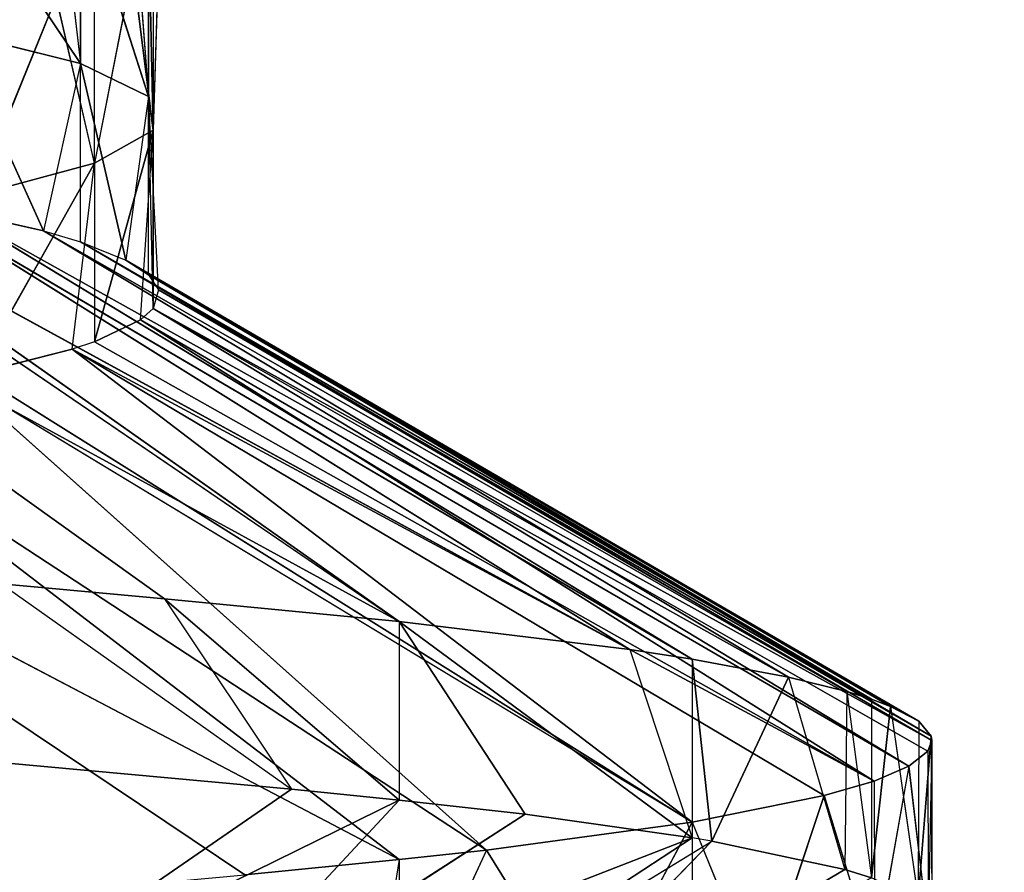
# Model space of a CAD drawing. Extents: x 186 to 416, y 0 to 124.
# Tile 291 of 656: x 247.18 to 247.663, y 119.56 to 119.978. Entities that reach past the tile are written whole.
import ezdxf

# ---------------------------------------------------------------- set-up
doc = ezdxf.new("R2010")
doc.units = 0
doc.header["$LTSCALE"] = 25.4
doc.layers.get('0').update_dxf_attribs({"color": 13, "linetype": 'CONTINUOUS'})

# ---------------------------------------------------------------- blocks, each defined once
blk = doc.blocks.new('PILLS-I-PLAFON-8266-8272_0')
at = {"color": 250}
for p, q in [((62.21312, 52.15525, 4.70252), (61.88876, 51.95824, 4.48506)), ((62.21312, 52.15525, 4.70252), (61.88876, 51.95824, 4.48506)), ((62.28875, 52.03464, 4.695), (62.21312, 52.15525, 4.70252)), ((62.28875, 52.03464, 4.695), (62.2747, 52.05858, 4.78394)), ((62.28875, 52.03464, 4.695), (61.88876, 51.95824, 4.48506)), ((62.28875, 52.03464, 4.695), (61.88876, 51.95824, 4.48506)), ((62.28875, 52.03464, 4.695), (61.99671, 51.77908, 4.47134)), ((62.28875, 52.03464, 4.695), (61.99671, 51.77908, 4.47134)), ((62.28875, 52.03464, 4.695), (62.28875, 52.03464, 4.7825)), ((62.33163, 51.95627, 4.69031), (62.28875, 52.03464, 4.7825)), ((62.33163, 51.95627, 4.69031), (62.28875, 52.03464, 4.695)), ((62.33163, 51.95627, 4.69031), (61.99671, 51.77908, 4.47134)), ((62.33163, 51.95627, 4.69031), (61.99671, 51.77908, 4.47134)), ((62.33163, 51.95627, 4.69031), (62.07211, 51.60853, 4.45867)), ((62.33163, 51.95627, 4.69031), (62.07211, 51.60853, 4.45867)), ((62.4324, 51.72658, 4.67657), (62.33163, 51.95627, 4.69031)), ((62.33163, 51.95627, 4.69031), (62.3821, 51.85124, 4.77152)), ((62.33163, 51.95627, 4.69031), (62.3821, 51.85124, 4.77152)), ((62.4324, 51.72658, 4.67657), (62.33163, 51.95627, 4.69031)), ((62.4324, 51.72658, 4.67657), (62.3821, 51.85124, 4.77152)), ((62.4324, 51.72658, 4.67657), (62.07211, 51.60853, 4.45867)), ((62.4324, 51.72658, 4.67657), (62.08117, 51.5836, 4.45682)), ((62.4324, 51.72658, 4.67657), (62.12854, 51.42288, 4.44489)), ((62.4324, 51.72658, 4.67657), (62.12854, 51.42288, 4.44489)), ((62.4324, 51.72658, 4.67657), (62.4324, 51.72658, 4.76407)), ((62.49717, 51.51048, 4.66364), (62.4324, 51.72658, 4.67657)), ((62.4324, 51.72658, 4.67657), (62.46569, 51.62683, 4.7581)), ((62.49717, 51.51048, 4.66364), (62.4324, 51.72658, 4.67657)), ((62.49717, 51.51048, 4.66364), (62.46569, 51.62683, 4.7581)), ((62.49717, 51.51048, 4.66364), (62.46569, 51.62683, 4.7581)), ((62.12854, 51.42288, 4.44489), (62.08117, 51.5836, 4.45682)), ((62.13943, 51.37353, 4.35372), (62.08117, 51.5836, 4.45682)), ((62.12854, 51.42288, 4.44489), (62.08117, 51.5836, 4.45682)), ((62.13943, 51.37353, 4.35372), (62.08117, 51.5836, 4.45682)), ((62.13943, 51.37353, 4.35372), (62.08117, 51.5836, 4.36932)), ((62.08117, 51.5836, 4.36932), (62.12069, 51.45448, 4.27223)), ((62.08117, 51.5836, 4.36932), (62.12069, 51.45448, 4.27223)), ((62.13943, 51.37353, 4.35372), (62.08117, 51.5836, 4.36932)), ((62.49717, 51.51048, 4.66364), (62.12854, 51.42288, 4.44489)), ((62.49717, 51.51048, 4.66364), (62.12854, 51.42288, 4.44489)), ((62.49717, 51.51048, 4.66364), (62.5219, 51.38949, 4.7439)), ((62.52163, 51.39104, 4.65649), (62.49717, 51.51048, 4.66364)), ((62.13943, 51.37353, 4.35372), (62.12069, 51.45448, 4.27223)), ((62.12854, 51.42288, 4.44489), (62.52163, 51.39104, 4.65649)), ((62.13943, 51.37353, 4.44122), (62.12854, 51.42288, 4.44489)), ((62.12854, 51.42288, 4.44489), (62.52163, 51.39104, 4.65649)), ((62.12854, 51.42288, 4.44489), (62.13943, 51.37353, 4.35372)), ((62.52163, 51.39104, 4.65649), (62.13943, 51.37353, 4.44122)), ((62.52163, 51.39104, 4.65649), (62.13943, 51.37353, 4.44122)), ((62.52163, 51.39104, 4.65649), (62.16197, 51.22886, 4.43048)), ((62.52163, 51.39104, 4.65649), (62.16197, 51.22886, 4.43048)), ((62.52163, 51.39104, 4.65649), (62.5219, 51.38949, 4.7439)), ((62.53865, 51.26966, 4.64923), (62.52163, 51.39104, 4.65649)), ((62.53865, 51.26966, 4.64923), (62.5219, 51.38949, 4.7439)), ((62.13943, 51.37353, 4.35372), (62.13943, 51.37353, 4.26622)), ((62.16197, 51.22886, 4.43048), (62.13943, 51.37353, 4.44122)), ((62.16197, 51.22886, 4.43048), (62.13943, 51.37353, 4.44122)), ((62.16825, 51.15433, 4.33744), (62.13943, 51.37353, 4.44122)), ((62.1582, 51.2607, 4.25784), (62.13943, 51.37353, 4.35372)), ((62.13943, 51.37353, 4.35372), (62.16825, 51.15433, 4.33744)), ((62.13943, 51.37353, 4.35372), (62.16825, 51.15433, 4.33744)), ((62.13943, 51.37353, 4.35372), (62.13943, 51.37353, 4.44122)), ((62.16825, 51.15433, 4.33744), (62.13943, 51.37353, 4.44122)), ((62.53865, 51.26966, 4.64923), (62.16197, 51.22886, 4.43048)), ((62.53865, 51.26966, 4.64923), (62.16197, 51.22886, 4.43048)), ((62.53865, 51.26966, 4.64923), (62.16825, 51.15433, 4.42494)), ((62.53865, 51.26966, 4.64923), (62.16825, 51.15433, 4.42494)), ((62.53865, 51.26966, 4.64923), (62.54816, 51.14436, 4.72923)), ((62.54804, 51.14703, 4.64189), (62.53865, 51.26966, 4.64923)), ((62.1582, 51.2607, 4.25784), (62.16825, 51.15433, 4.33744)), ((62.16825, 51.15433, 4.42494), (62.16197, 51.22886, 4.43048)), ((62.16197, 51.22886, 4.43048), (62.16825, 51.15433, 4.33744)), ((62.16825, 51.15433, 4.42494), (62.16594, 50.93231, 4.32096)), ((62.16594, 50.93231, 4.32096), (62.16825, 51.15433, 4.33744)), ((62.16594, 50.93231, 4.23346), (62.16825, 51.15433, 4.33744)), ((62.16594, 50.93231, 4.32096), (62.16825, 51.15433, 4.33744)), ((62.16594, 50.93231, 4.23346), (62.16825, 51.15433, 4.33744)), ((62.16825, 51.15433, 4.24994), (62.16825, 51.15433, 4.33744)), ((62.17085, 51.03083, 4.41577), (62.16825, 51.15433, 4.42494)), ((62.16825, 51.15433, 4.42494), (62.55, 51.05964, 4.63666)), ((62.54804, 51.14703, 4.64189), (62.16825, 51.15433, 4.42494)), ((62.54804, 51.14703, 4.64189), (62.16825, 51.15433, 4.42494)), ((62.16825, 51.15433, 4.42494), (62.55, 51.05964, 4.63666)), ((62.16825, 51.15433, 4.42494), (62.16825, 51.15433, 4.33744)), ((62.17111, 51.06213, 4.2431), (62.16825, 51.15433, 4.33744)), ((62.54804, 51.14703, 4.64189), (62.54816, 51.14436, 4.72923)), ((62.55, 51.05964, 4.63666), (62.54804, 51.14703, 4.64189)), ((62.55, 51.05964, 4.63666), (62.54816, 51.14436, 4.72923)), ((62.17085, 51.03083, 4.41577), (62.55, 51.05964, 4.63666)), ((62.17085, 51.03083, 4.41577), (62.55, 51.05964, 4.63666)), ((62.54967, 51.02388, 4.63452), (62.55, 51.05964, 4.72416)), ((62.54967, 51.02388, 4.63452), (62.55, 51.05964, 4.63666)), ((62.55, 51.05964, 4.63666), (62.55, 51.05964, 4.72416)), ((62.1659, 50.93179, 4.40842), (62.17085, 51.03083, 4.41577)), ((62.17085, 51.03083, 4.41577), (62.16594, 50.93231, 4.32096)), ((62.17085, 51.03083, 4.41577), (62.54967, 51.02388, 4.63452)), ((62.17085, 51.03083, 4.41577), (62.54967, 51.02388, 4.63452)), ((62.1659, 50.93179, 4.40842), (62.54967, 51.02388, 4.63452)), ((62.1659, 50.93179, 4.40842), (62.54967, 51.02388, 4.63452)), ((62.54967, 51.02388, 4.63452), (62.54322, 50.8972, 4.71444)), ((62.54353, 50.90095, 4.62717), (62.54967, 51.02388, 4.63452)), ((62.13264, 50.71407, 4.21725), (62.16594, 50.93231, 4.32096)), ((62.16594, 50.93231, 4.32096), (62.13264, 50.71407, 4.30475)), ((62.16594, 50.93231, 4.32096), (62.13264, 50.71407, 4.30475)), ((62.13264, 50.71407, 4.21725), (62.16594, 50.93231, 4.32096)), ((62.16594, 50.93231, 4.32096), (62.15475, 50.8335, 4.40112)), ((62.15475, 50.8335, 4.40112), (62.1659, 50.93179, 4.40842)), ((62.15882, 50.8635, 4.22835), (62.16594, 50.93231, 4.32096)), ((62.1659, 50.93179, 4.40842), (62.16594, 50.93231, 4.32096)), ((62.1659, 50.93179, 4.40842), (62.54353, 50.90095, 4.62717)), ((62.1659, 50.93179, 4.40842), (62.54353, 50.90095, 4.62717)), ((62.16594, 50.93231, 4.23346), (62.16594, 50.93231, 4.32096)), ((62.15475, 50.8335, 4.40112), (62.54353, 50.90095, 4.62717)), ((62.15475, 50.8335, 4.40112), (62.54353, 50.90095, 4.62717)), ((62.52969, 50.77896, 4.61987), (62.54353, 50.90095, 4.62717)), ((62.54353, 50.90095, 4.62717), (62.54322, 50.8972, 4.71444)), ((62.52969, 50.77896, 4.61987), (62.54322, 50.8972, 4.71444)), ((62.13264, 50.71407, 4.39225), (62.15475, 50.8335, 4.40112)), ((62.13264, 50.71407, 4.30475), (62.15475, 50.8335, 4.40112)), ((62.15475, 50.8335, 4.40112), (62.52037, 50.72103, 4.6164)), ((62.15475, 50.8335, 4.40112), (62.52037, 50.72103, 4.6164)), ((62.15475, 50.8335, 4.40112), (62.52969, 50.77896, 4.61987)), ((62.15475, 50.8335, 4.40112), (62.52969, 50.77896, 4.61987)), ((62.52969, 50.77896, 4.61987), (62.52037, 50.72103, 4.7039)), ((62.52037, 50.72103, 4.6164), (62.52969, 50.77896, 4.61987)), ((62.13264, 50.71407, 4.39225), (62.52037, 50.72103, 4.6164)), ((62.13264, 50.71407, 4.39225), (62.52037, 50.72103, 4.6164)), ((62.52037, 50.72103, 4.7039), (62.50732, 50.65392, 4.69989)), ((62.50832, 50.65863, 4.61267), (62.52037, 50.72103, 4.7039)), ((62.50832, 50.65863, 4.61267), (62.52037, 50.72103, 4.6164)), ((62.52037, 50.72103, 4.6164), (62.52037, 50.72103, 4.7039)), ((62.0621, 50.4846, 4.20021), (62.13264, 50.71407, 4.30475)), ((62.0621, 50.4846, 4.20021), (62.13264, 50.71407, 4.30475)), ((62.07027, 50.50584, 4.28929), (62.13264, 50.71407, 4.30475)), ((62.07027, 50.50584, 4.28929), (62.13264, 50.71407, 4.30475)), ((62.11444, 50.64148, 4.38686), (62.13264, 50.71407, 4.39225)), ((62.13264, 50.71407, 4.30475), (62.11444, 50.64148, 4.38686)), ((62.12191, 50.66954, 4.21395), (62.13264, 50.71407, 4.30475)), ((62.13264, 50.71407, 4.39225), (62.13264, 50.71407, 4.30475)), ((62.13264, 50.71407, 4.39225), (62.50832, 50.65863, 4.61267)), ((62.13264, 50.71407, 4.39225), (62.50832, 50.65863, 4.61267)), ((62.13264, 50.71407, 4.21725), (62.13264, 50.71407, 4.30475)), ((62.50732, 50.65392, 4.69989), (62.32203, 50.69334, 4.80926)), ((62.32203, 50.69334, 4.80926), (62.44215, 50.42014, 4.6859)), ((62.32203, 50.69334, 4.80926), (62.44215, 50.42014, 4.6859)), ((62.50732, 50.65392, 4.69989), (62.32203, 50.69334, 4.80926)), ((62.11444, 50.64148, 4.38686), (62.50832, 50.65863, 4.61267)), ((62.11444, 50.64148, 4.38686), (62.50832, 50.65863, 4.61267)), ((62.47966, 50.54063, 4.60561), (62.50832, 50.65863, 4.61267)), ((62.50832, 50.65863, 4.61267), (62.50732, 50.65392, 4.69989)), ((62.50732, 50.65392, 4.69989), (62.44215, 50.42014, 4.6859)), ((62.50732, 50.65392, 4.69989), (62.44215, 50.42014, 4.6859)), ((62.47966, 50.54063, 4.60561), (62.50732, 50.65392, 4.69989)), ((62.07027, 50.50584, 4.37679), (62.11444, 50.64148, 4.38686)), ((62.11444, 50.64148, 4.38686), (62.07027, 50.50584, 4.28929)), ((62.11444, 50.64148, 4.38686), (62.07027, 50.50584, 4.28929)), ((62.07027, 50.50584, 4.37679), (62.11444, 50.64148, 4.38686)), ((62.11444, 50.64148, 4.38686), (62.47966, 50.54063, 4.60561)), ((62.11444, 50.64148, 4.38686), (62.47966, 50.54063, 4.60561)), ((62.07027, 50.50584, 4.37679), (62.47966, 50.54063, 4.60561)), ((62.07027, 50.50584, 4.37679), (62.47966, 50.54063, 4.60561)), ((62.4324, 50.3927, 4.59676), (62.47966, 50.54063, 4.60561)), ((62.4324, 50.3927, 4.59676), (62.47966, 50.54063, 4.60561)), ((62.47966, 50.54063, 4.60561), (62.44215, 50.42014, 4.6859)), ((62.47966, 50.54063, 4.60561), (62.44215, 50.42014, 4.6859)), ((62.07027, 50.50584, 4.37679), (62.4324, 50.3927, 4.59676)), ((62.07027, 50.50584, 4.37679), (62.4324, 50.3927, 4.59676)), ((62.26319, 50.48226, 4.79528), (62.44215, 50.42014, 4.6859)), ((62.26319, 50.48226, 4.79528), (62.4324, 50.3927, 4.68426)), ((62.05176, 50.45899, 4.37331), (62.40187, 50.31414, 4.59206)), ((62.05176, 50.45899, 4.37331), (62.40187, 50.31414, 4.59206)), ((62.05176, 50.45899, 4.37331), (62.4324, 50.3927, 4.59676)), ((62.05176, 50.45899, 4.37331), (62.4324, 50.3927, 4.59676)), ((62.44215, 50.42014, 4.6859), (62.4324, 50.3927, 4.68426)), ((62.4324, 50.3927, 4.59676), (62.44215, 50.42014, 4.6859)), ((62.18057, 50.28418, 4.78215), (62.4324, 50.3927, 4.68426)), ((62.18057, 50.28418, 4.78215), (62.4324, 50.3927, 4.68426)), ((62.28875, 50.08464, 4.57833), (62.4324, 50.3927, 4.68426)), ((62.28875, 50.08464, 4.57833), (62.4324, 50.3927, 4.68426)), ((62.4324, 50.3927, 4.68426), (62.35065, 50.20073, 4.67278)), ((62.4324, 50.3927, 4.68426), (62.35065, 50.20073, 4.67278)), ((62.40187, 50.31414, 4.59206), (62.4324, 50.3927, 4.68426)), ((62.40187, 50.31414, 4.59206), (62.4324, 50.3927, 4.59676)), ((62.4324, 50.3927, 4.59676), (62.4324, 50.3927, 4.68426)), ((61.9823, 50.3129, 4.36246), (62.40187, 50.31414, 4.59206)), ((61.9823, 50.3129, 4.36246), (62.40187, 50.31414, 4.59206)), ((62.28875, 50.08464, 4.57833), (62.40187, 50.31414, 4.59206)), ((62.28875, 50.08464, 4.57833), (62.40187, 50.31414, 4.59206)), ((61.9823, 50.3129, 4.36246), (62.28875, 50.08464, 4.57833)), ((61.96945, 50.28957, 4.36073), (62.28875, 50.08464, 4.57833)), ((62.28875, 50.08464, 4.66583), (62.18057, 50.28418, 4.78215)), ((62.18057, 50.28418, 4.78215), (62.35065, 50.20073, 4.67278)), ((62.18057, 50.28418, 4.78215), (62.35065, 50.20073, 4.67278)), ((62.28875, 50.08464, 4.66583), (62.18057, 50.28418, 4.78215)), ((62.28875, 50.08464, 4.57833), (62.35065, 50.20073, 4.67278)), ((62.35065, 50.20073, 4.67278), (62.28875, 50.08464, 4.66583)), ((61.86802, 50.132, 4.34835), (62.17381, 49.90829, 4.5671)), ((61.86802, 50.132, 4.34835), (62.17381, 49.90829, 4.5671)), ((61.86802, 50.132, 4.34835), (62.28875, 50.08464, 4.57833)), ((61.86802, 50.132, 4.34835), (62.28875, 50.08464, 4.57833)), ((62.23594, 49.99841, 4.66051), (62.077, 50.10151, 4.76989)), ((62.28875, 50.08464, 4.66583), (62.077, 50.10151, 4.76989)), ((62.23594, 49.99841, 4.66051), (62.077, 50.10151, 4.76989)), ((62.28875, 50.08464, 4.66583), (62.077, 50.10151, 4.76989)), ((62.17381, 49.90829, 4.5671), (62.28875, 50.08464, 4.66583)), ((62.17381, 49.90829, 4.5671), (62.28875, 50.08464, 4.57833)), ((62.17381, 49.90829, 4.5671), (62.28875, 50.08464, 4.57833)), ((62.28875, 50.08464, 4.66583), (62.23594, 49.99841, 4.66051)), ((62.28875, 50.08464, 4.57833), (62.28875, 50.08464, 4.66583)), ((62.09378, 49.80621, 4.5599), (62.23594, 49.99841, 4.66051)), ((62.23594, 49.99841, 4.66051), (62.09514, 49.80783, 4.64752)), ((62.23594, 49.99841, 4.66051), (62.09514, 49.80783, 4.64752)), ((62.17381, 49.90829, 4.5671), (62.23594, 49.99841, 4.66051)), ((62.09378, 49.80621, 4.5599), (62.17381, 49.90829, 4.5671))]:
    blk.add_line(p, q, dxfattribs=at)
mesh = blk.add_polyface(dxfattribs=at)
corners = [(62.21312, 52.15525, 4.70252), (61.88876, 51.95824, 4.48506), (62.09378, 52.31308, 4.71343)]
mesh.append_faces([[corners[k] for k in face] for face in [(0, 1, 2)]], dxfattribs={"color": 250})
mesh = blk.add_polyface(dxfattribs=at)
corners = [(62.28875, 52.03464, 4.695), (61.88876, 51.95824, 4.48506), (62.21312, 52.15525, 4.70252)]
mesh.append_faces([[corners[k] for k in face] for face in [(0, 1, 2)]], dxfattribs={"color": 250})
mesh = blk.add_polyface(dxfattribs=at)
corners = [(62.14617, 51.9016, 4.18933), (62.03466, 52.08009, 4.20168), (61.88876, 51.95824, 4.31006)]
mesh.append_faces([[corners[k] for k in face] for face in [(0, 1, 2)]], dxfattribs={"color": 250})
mesh = blk.add_polyface(dxfattribs=at)
corners = [(62.28875, 52.03464, 4.695), (61.99671, 51.77908, 4.47134), (61.88876, 51.95824, 4.48506)]
mesh.append_faces([[corners[k] for k in face] for face in [(0, 1, 2)]], dxfattribs={"color": 250})
mesh = blk.add_polyface(dxfattribs=at)
corners = [(62.33163, 51.95627, 4.69031), (61.99671, 51.77908, 4.47134), (62.28875, 52.03464, 4.695)]
mesh.append_faces([[corners[k] for k in face] for face in [(0, 1, 2)]], dxfattribs={"color": 250})
mesh = blk.add_polyface(dxfattribs=at)
corners = [(62.28875, 52.03464, 4.7825), (62.3821, 51.85124, 4.77152), (62.33163, 51.95627, 4.69031)]
mesh.append_faces([[corners[k] for k in face] for face in [(0, 1, 2)]], dxfattribs={"color": 250})
mesh = blk.add_polyface(dxfattribs=at)
corners = [(62.14617, 51.9016, 4.18933), (61.88876, 51.95824, 4.31006), (61.9798, 51.81101, 4.29871)]
mesh.append_faces([[corners[k] for k in face] for face in [(0, 1, 2)]], dxfattribs={"color": 250})
mesh = blk.add_polyface(dxfattribs=at)
corners = [(62.33163, 51.95627, 4.69031), (62.07211, 51.60853, 4.45867), (61.99671, 51.77908, 4.47134)]
mesh.append_faces([[corners[k] for k in face] for face in [(0, 1, 2)]], dxfattribs={"color": 250})
mesh = blk.add_polyface(dxfattribs=at)
corners = [(62.4324, 51.72658, 4.67657), (62.07211, 51.60853, 4.45867), (62.33163, 51.95627, 4.69031)]
mesh.append_faces([[corners[k] for k in face] for face in [(0, 1, 2)]], dxfattribs={"color": 250})
mesh = blk.add_polyface(dxfattribs=at)
corners = [(62.33163, 51.95627, 4.69031), (62.3821, 51.85124, 4.77152), (62.4324, 51.72658, 4.67657)]
mesh.append_faces([[corners[k] for k in face] for face in [(0, 1, 2)]], dxfattribs={"color": 250})
mesh = blk.add_polyface(dxfattribs=at)
corners = [(62.23642, 51.70902, 4.17657), (62.14617, 51.9016, 4.18933), (61.99671, 51.77908, 4.29634)]
mesh.append_faces([[corners[k] for k in face] for face in [(0, 1, 2)]], dxfattribs={"color": 250})
mesh = blk.add_polyface(dxfattribs=at)
corners = [(62.23642, 51.70902, 4.17657), (61.99671, 51.77908, 4.29634), (62.06033, 51.63914, 4.28595)]
mesh.append_faces([[corners[k] for k in face] for face in [(0, 1, 2)]], dxfattribs={"color": 250})
mesh = blk.add_polyface(dxfattribs=at)
corners = [(62.4324, 51.72658, 4.67657), (62.12854, 51.42288, 4.44489), (62.08117, 51.5836, 4.45682)]
mesh.append_faces([[corners[k] for k in face] for face in [(0, 1, 2)]], dxfattribs={"color": 250})
mesh = blk.add_polyface(dxfattribs=at)
corners = [(62.49717, 51.51048, 4.66364), (62.12854, 51.42288, 4.44489), (62.4324, 51.72658, 4.67657)]
mesh.append_faces([[corners[k] for k in face] for face in [(0, 1, 2)]], dxfattribs={"color": 250})
mesh = blk.add_polyface(dxfattribs=at)
corners = [(62.4324, 51.72658, 4.67657), (62.46569, 51.62683, 4.7581), (62.49717, 51.51048, 4.66364)]
mesh.append_faces([[corners[k] for k in face] for face in [(0, 1, 2)]], dxfattribs={"color": 250})
mesh = blk.add_polyface(dxfattribs=at)
corners = [(62.23642, 51.70902, 4.17657), (62.06033, 51.63914, 4.28595), (62.08117, 51.5836, 4.28182)]
mesh.append_faces([[corners[k] for k in face] for face in [(0, 1, 2)]], dxfattribs={"color": 250})
mesh = blk.add_polyface(dxfattribs=at)
corners = [(62.46569, 51.62683, 4.7581), (62.5219, 51.38949, 4.7439), (62.49717, 51.51048, 4.66364)]
mesh.append_faces([[corners[k] for k in face] for face in [(0, 1, 2)]], dxfattribs={"color": 250})
mesh = blk.add_polyface(dxfattribs=at)
corners = [(62.08117, 51.5836, 4.45682), (62.12854, 51.42288, 4.44489), (62.13943, 51.37353, 4.35372)]
mesh.append_faces([[corners[k] for k in face] for face in [(0, 1, 2)]], dxfattribs={"color": 250})
mesh = blk.add_polyface(dxfattribs=at)
corners = [(62.08117, 51.5836, 4.45682), (62.13943, 51.37353, 4.35372), (62.08117, 51.5836, 4.36932)]
mesh.append_faces([[corners[k] for k in face] for face in [(0, 1, 2)]], dxfattribs={"color": 250})
mesh = blk.add_polyface(dxfattribs=at)
corners = [(62.08117, 51.5836, 4.36932), (62.12069, 51.45448, 4.27223), (62.08117, 51.5836, 4.28182)]
mesh.append_faces([[corners[k] for k in face] for face in [(0, 1, 2)]], dxfattribs={"color": 250})
mesh = blk.add_polyface(dxfattribs=at)
corners = [(62.08117, 51.5836, 4.36932), (62.13943, 51.37353, 4.35372), (62.12069, 51.45448, 4.27223)]
mesh.append_faces([[corners[k] for k in face] for face in [(0, 1, 2)]], dxfattribs={"color": 250})
mesh = blk.add_polyface(dxfattribs=at)
corners = [(62.52163, 51.39104, 4.65649), (62.12854, 51.42288, 4.44489), (62.49717, 51.51048, 4.66364)]
mesh.append_faces([[corners[k] for k in face] for face in [(0, 1, 2)]], dxfattribs={"color": 250})
mesh = blk.add_polyface(dxfattribs=at)
corners = [(62.52163, 51.39104, 4.65649), (62.13943, 51.37353, 4.44122), (62.12854, 51.42288, 4.44489)]
mesh.append_faces([[corners[k] for k in face] for face in [(0, 1, 2)]], dxfattribs={"color": 250})
mesh = blk.add_polyface(dxfattribs=at)
corners = [(62.52163, 51.39104, 4.65649), (62.16197, 51.22886, 4.43048), (62.13943, 51.37353, 4.44122)]
mesh.append_faces([[corners[k] for k in face] for face in [(0, 1, 2)]], dxfattribs={"color": 250})
mesh = blk.add_polyface(dxfattribs=at)
corners = [(62.53865, 51.26966, 4.64923), (62.16197, 51.22886, 4.43048), (62.52163, 51.39104, 4.65649)]
mesh.append_faces([[corners[k] for k in face] for face in [(0, 1, 2)]], dxfattribs={"color": 250})
mesh = blk.add_polyface(dxfattribs=at)
corners = [(62.5219, 51.38949, 4.7439), (62.54816, 51.14436, 4.72923), (62.53865, 51.26966, 4.64923)]
mesh.append_faces([[corners[k] for k in face] for face in [(0, 1, 2)]], dxfattribs={"color": 250})
mesh = blk.add_polyface(dxfattribs=at)
corners = [(62.13943, 51.37353, 4.44122), (62.16197, 51.22886, 4.43048), (62.16825, 51.15433, 4.33744)]
mesh.append_faces([[corners[k] for k in face] for face in [(0, 1, 2)]], dxfattribs={"color": 250})
mesh = blk.add_polyface(dxfattribs=at)
corners = [(62.13943, 51.37353, 4.35372), (62.16825, 51.15433, 4.33744), (62.1582, 51.2607, 4.25784)]
mesh.append_faces([[corners[k] for k in face] for face in [(0, 1, 2)]], dxfattribs={"color": 250})
mesh = blk.add_polyface(dxfattribs=at)
corners = [(62.13943, 51.37353, 4.44122), (62.16825, 51.15433, 4.33744), (62.13943, 51.37353, 4.35372)]
mesh.append_faces([[corners[k] for k in face] for face in [(0, 1, 2)]], dxfattribs={"color": 250})
mesh = blk.add_polyface(dxfattribs=at)
corners = [(62.53865, 51.26966, 4.64923), (62.16825, 51.15433, 4.42494), (62.16197, 51.22886, 4.43048)]
mesh.append_faces([[corners[k] for k in face] for face in [(0, 1, 2)]], dxfattribs={"color": 250})
mesh = blk.add_polyface(dxfattribs=at)
corners = [(62.54804, 51.14703, 4.64189), (62.16825, 51.15433, 4.42494), (62.53865, 51.26966, 4.64923)]
mesh.append_faces([[corners[k] for k in face] for face in [(0, 1, 2)]], dxfattribs={"color": 250})
mesh = blk.add_polyface(dxfattribs=at)
corners = [(62.16825, 51.15433, 4.42494), (62.16594, 50.93231, 4.32096), (62.16825, 51.15433, 4.33744)]
mesh.append_faces([[corners[k] for k in face] for face in [(0, 1, 2)]], dxfattribs={"color": 250})
mesh = blk.add_polyface(dxfattribs=at)
corners = [(62.16825, 51.15433, 4.33744), (62.16594, 50.93231, 4.32096), (62.16594, 50.93231, 4.23346)]
mesh.append_faces([[corners[k] for k in face] for face in [(0, 1, 2)]], dxfattribs={"color": 250})
mesh = blk.add_polyface(dxfattribs=at)
corners = [(62.16825, 51.15433, 4.33744), (62.16594, 50.93231, 4.23346), (62.17111, 51.06213, 4.2431)]
mesh.append_faces([[corners[k] for k in face] for face in [(0, 1, 2)]], dxfattribs={"color": 250})
mesh = blk.add_polyface(dxfattribs=at)
corners = [(62.55, 51.05964, 4.63666), (62.17085, 51.03083, 4.41577), (62.16825, 51.15433, 4.42494)]
mesh.append_faces([[corners[k] for k in face] for face in [(0, 1, 2)]], dxfattribs={"color": 250})
mesh = blk.add_polyface(dxfattribs=at)
corners = [(62.55, 51.05964, 4.63666), (62.16825, 51.15433, 4.42494), (62.54804, 51.14703, 4.64189)]
mesh.append_faces([[corners[k] for k in face] for face in [(0, 1, 2)]], dxfattribs={"color": 250})
mesh = blk.add_polyface(dxfattribs=at)
corners = [(62.55, 51.05964, 4.63666), (62.54967, 51.02388, 4.63452), (62.17085, 51.03083, 4.41577)]
mesh.append_faces([[corners[k] for k in face] for face in [(0, 1, 2)]], dxfattribs={"color": 250})
mesh = blk.add_polyface(dxfattribs=at)
corners = [(62.55, 51.05964, 4.72416), (62.54322, 50.8972, 4.71444), (62.54967, 51.02388, 4.63452)]
mesh.append_faces([[corners[k] for k in face] for face in [(0, 1, 2)]], dxfattribs={"color": 250})
mesh = blk.add_polyface(dxfattribs=at)
corners = [(62.54967, 51.02388, 4.63452), (62.1659, 50.93179, 4.40842), (62.17085, 51.03083, 4.41577)]
mesh.append_faces([[corners[k] for k in face] for face in [(0, 1, 2)]], dxfattribs={"color": 250})
mesh = blk.add_polyface(dxfattribs=at)
corners = [(62.54967, 51.02388, 4.63452), (62.54353, 50.90095, 4.62717), (62.1659, 50.93179, 4.40842)]
mesh.append_faces([[corners[k] for k in face] for face in [(0, 1, 2)]], dxfattribs={"color": 250})
mesh = blk.add_polyface(dxfattribs=at)
corners = [(62.16594, 50.93231, 4.32096), (62.13264, 50.71407, 4.30475), (62.13264, 50.71407, 4.21725)]
mesh.append_faces([[corners[k] for k in face] for face in [(0, 1, 2)]], dxfattribs={"color": 250})
mesh = blk.add_polyface(dxfattribs=at)
corners = [(62.16594, 50.93231, 4.32096), (62.15475, 50.8335, 4.40112), (62.13264, 50.71407, 4.30475)]
mesh.append_faces([[corners[k] for k in face] for face in [(0, 1, 2)]], dxfattribs={"color": 250})
mesh = blk.add_polyface(dxfattribs=at)
corners = [(62.16594, 50.93231, 4.32096), (62.13264, 50.71407, 4.21725), (62.15882, 50.8635, 4.22835)]
mesh.append_faces([[corners[k] for k in face] for face in [(0, 1, 2)]], dxfattribs={"color": 250})
mesh = blk.add_polyface(dxfattribs=at)
corners = [(62.54353, 50.90095, 4.62717), (62.15475, 50.8335, 4.40112), (62.1659, 50.93179, 4.40842)]
mesh.append_faces([[corners[k] for k in face] for face in [(0, 1, 2)]], dxfattribs={"color": 250})
mesh = blk.add_polyface(dxfattribs=at)
corners = [(62.54353, 50.90095, 4.62717), (62.52969, 50.77896, 4.61987), (62.15475, 50.8335, 4.40112)]
mesh.append_faces([[corners[k] for k in face] for face in [(0, 1, 2)]], dxfattribs={"color": 250})
mesh = blk.add_polyface(dxfattribs=at)
corners = [(62.54322, 50.8972, 4.71444), (62.52037, 50.72103, 4.7039), (62.52969, 50.77896, 4.61987)]
mesh.append_faces([[corners[k] for k in face] for face in [(0, 1, 2)]], dxfattribs={"color": 250})
mesh = blk.add_polyface(dxfattribs=at)
corners = [(62.52037, 50.72103, 4.6164), (62.13264, 50.71407, 4.39225), (62.15475, 50.8335, 4.40112)]
mesh.append_faces([[corners[k] for k in face] for face in [(0, 1, 2)]], dxfattribs={"color": 250})
mesh = blk.add_polyface(dxfattribs=at)
corners = [(62.52969, 50.77896, 4.61987), (62.52037, 50.72103, 4.6164), (62.15475, 50.8335, 4.40112)]
mesh.append_faces([[corners[k] for k in face] for face in [(0, 1, 2)]], dxfattribs={"color": 250})
mesh = blk.add_polyface(dxfattribs=at)
corners = [(62.52037, 50.72103, 4.6164), (62.50832, 50.65863, 4.61267), (62.13264, 50.71407, 4.39225)]
mesh.append_faces([[corners[k] for k in face] for face in [(0, 1, 2)]], dxfattribs={"color": 250})
mesh = blk.add_polyface(dxfattribs=at)
corners = [(62.52037, 50.72103, 4.7039), (62.32203, 50.69334, 4.80926), (62.50732, 50.65392, 4.69989)]
mesh.append_faces([[corners[k] for k in face] for face in [(0, 1, 2)]], dxfattribs={"color": 250})
mesh = blk.add_polyface(dxfattribs=at)
corners = [(62.13264, 50.71407, 4.30475), (62.07027, 50.50584, 4.28929), (62.0621, 50.4846, 4.20021)]
mesh.append_faces([[corners[k] for k in face] for face in [(0, 1, 2)]], dxfattribs={"color": 250})
mesh = blk.add_polyface(dxfattribs=at)
corners = [(62.13264, 50.71407, 4.30475), (62.0621, 50.4846, 4.20021), (62.12191, 50.66954, 4.21395)]
mesh.append_faces([[corners[k] for k in face] for face in [(0, 1, 2)]], dxfattribs={"color": 250})
mesh = blk.add_polyface(dxfattribs=at)
corners = [(62.13264, 50.71407, 4.30475), (62.11444, 50.64148, 4.38686), (62.07027, 50.50584, 4.28929)]
mesh.append_faces([[corners[k] for k in face] for face in [(0, 1, 2)]], dxfattribs={"color": 250})
mesh = blk.add_polyface(dxfattribs=at)
corners = [(62.50832, 50.65863, 4.61267), (62.11444, 50.64148, 4.38686), (62.13264, 50.71407, 4.39225)]
mesh.append_faces([[corners[k] for k in face] for face in [(0, 1, 2)]], dxfattribs={"color": 250})
mesh = blk.add_polyface(dxfattribs=at)
corners = [(62.44215, 50.42014, 4.6859), (62.32203, 50.69334, 4.80926), (62.26319, 50.48226, 4.79528)]
mesh.append_faces([[corners[k] for k in face] for face in [(0, 1, 2)]], dxfattribs={"color": 250})
mesh = blk.add_polyface(dxfattribs=at)
corners = [(62.50732, 50.65392, 4.69989), (62.32203, 50.69334, 4.80926), (62.44215, 50.42014, 4.6859)]
mesh.append_faces([[corners[k] for k in face] for face in [(0, 1, 2)]], dxfattribs={"color": 250})
mesh = blk.add_polyface(dxfattribs=at)
corners = [(62.50832, 50.65863, 4.61267), (62.47966, 50.54063, 4.60561), (62.11444, 50.64148, 4.38686)]
mesh.append_faces([[corners[k] for k in face] for face in [(0, 1, 2)]], dxfattribs={"color": 250})
mesh = blk.add_polyface(dxfattribs=at)
corners = [(62.50732, 50.65392, 4.69989), (62.44215, 50.42014, 4.6859), (62.47966, 50.54063, 4.60561)]
mesh.append_faces([[corners[k] for k in face] for face in [(0, 1, 2)]], dxfattribs={"color": 250})
mesh = blk.add_polyface(dxfattribs=at)
corners = [(62.47966, 50.54063, 4.60561), (62.07027, 50.50584, 4.37679), (62.11444, 50.64148, 4.38686)]
mesh.append_faces([[corners[k] for k in face] for face in [(0, 1, 2)]], dxfattribs={"color": 250})
mesh = blk.add_polyface(dxfattribs=at)
corners = [(62.11444, 50.64148, 4.38686), (62.07027, 50.50584, 4.37679), (62.07027, 50.50584, 4.28929)]
mesh.append_faces([[corners[k] for k in face] for face in [(0, 1, 2)]], dxfattribs={"color": 250})
mesh = blk.add_polyface(dxfattribs=at)
corners = [(62.47966, 50.54063, 4.60561), (62.4324, 50.3927, 4.59676), (62.07027, 50.50584, 4.37679)]
mesh.append_faces([[corners[k] for k in face] for face in [(0, 1, 2)]], dxfattribs={"color": 250})
mesh = blk.add_polyface(dxfattribs=at)
corners = [(62.47966, 50.54063, 4.60561), (62.44215, 50.42014, 4.6859), (62.4324, 50.3927, 4.59676)]
mesh.append_faces([[corners[k] for k in face] for face in [(0, 1, 2)]], dxfattribs={"color": 250})
mesh = blk.add_polyface(dxfattribs=at)
corners = [(62.4324, 50.3927, 4.59676), (62.05176, 50.45899, 4.37331), (62.07027, 50.50584, 4.37679)]
mesh.append_faces([[corners[k] for k in face] for face in [(0, 1, 2)]], dxfattribs={"color": 250})
mesh = blk.add_polyface(dxfattribs=at)
corners = [(62.4324, 50.3927, 4.68426), (62.26319, 50.48226, 4.79528), (62.18057, 50.28418, 4.78215)]
mesh.append_faces([[corners[k] for k in face] for face in [(0, 1, 2)]], dxfattribs={"color": 250})
mesh = blk.add_polyface(dxfattribs=at)
corners = [(62.40187, 50.31414, 4.59206), (61.9823, 50.3129, 4.36246), (62.05176, 50.45899, 4.37331)]
mesh.append_faces([[corners[k] for k in face] for face in [(0, 1, 2)]], dxfattribs={"color": 250})
mesh = blk.add_polyface(dxfattribs=at)
corners = [(62.4324, 50.3927, 4.59676), (62.40187, 50.31414, 4.59206), (62.05176, 50.45899, 4.37331)]
mesh.append_faces([[corners[k] for k in face] for face in [(0, 1, 2)]], dxfattribs={"color": 250})
mesh = blk.add_polyface(dxfattribs=at)
corners = [(62.4324, 50.3927, 4.68426), (62.18057, 50.28418, 4.78215), (62.35065, 50.20073, 4.67278)]
mesh.append_faces([[corners[k] for k in face] for face in [(0, 1, 2)]], dxfattribs={"color": 250})
mesh = blk.add_polyface(dxfattribs=at)
corners = [(62.4324, 50.3927, 4.68426), (62.35065, 50.20073, 4.67278), (62.28875, 50.08464, 4.57833)]
mesh.append_faces([[corners[k] for k in face] for face in [(0, 1, 2)]], dxfattribs={"color": 250})
mesh = blk.add_polyface(dxfattribs=at)
corners = [(62.4324, 50.3927, 4.68426), (62.28875, 50.08464, 4.57833), (62.40187, 50.31414, 4.59206)]
mesh.append_faces([[corners[k] for k in face] for face in [(0, 1, 2)]], dxfattribs={"color": 250})
mesh = blk.add_polyface(dxfattribs=at)
corners = [(62.40187, 50.31414, 4.59206), (62.28875, 50.08464, 4.57833), (61.9823, 50.3129, 4.36246)]
mesh.append_faces([[corners[k] for k in face] for face in [(0, 1, 2)]], dxfattribs={"color": 250})
mesh = blk.add_polyface(dxfattribs=at)
corners = [(62.28875, 50.08464, 4.57833), (61.86802, 50.132, 4.34835), (61.96945, 50.28957, 4.36073)]
mesh.append_faces([[corners[k] for k in face] for face in [(0, 1, 2)]], dxfattribs={"color": 250})
mesh = blk.add_polyface(dxfattribs=at)
corners = [(62.28875, 50.08464, 4.66583), (62.18057, 50.28418, 4.78215), (62.077, 50.10151, 4.76989)]
mesh.append_faces([[corners[k] for k in face] for face in [(0, 1, 2)]], dxfattribs={"color": 250})
mesh = blk.add_polyface(dxfattribs=at)
corners = [(62.35065, 50.20073, 4.67278), (62.18057, 50.28418, 4.78215), (62.28875, 50.08464, 4.66583)]
mesh.append_faces([[corners[k] for k in face] for face in [(0, 1, 2)]], dxfattribs={"color": 250})
mesh = blk.add_polyface(dxfattribs=at)
corners = [(62.17381, 49.90829, 4.5671), (62.09378, 49.80621, 4.5599), (61.86802, 50.132, 4.34835)]
mesh.append_faces([[corners[k] for k in face] for face in [(0, 1, 2)]], dxfattribs={"color": 250})
mesh = blk.add_polyface(dxfattribs=at)
corners = [(62.28875, 50.08464, 4.57833), (62.17381, 49.90829, 4.5671), (61.86802, 50.132, 4.34835)]
mesh.append_faces([[corners[k] for k in face] for face in [(0, 1, 2)]], dxfattribs={"color": 250})
mesh = blk.add_polyface(dxfattribs=at)
corners = [(62.23594, 49.99841, 4.66051), (62.077, 50.10151, 4.76989), (62.09514, 49.80783, 4.64752)]
mesh.append_faces([[corners[k] for k in face] for face in [(0, 1, 2)]], dxfattribs={"color": 250})
mesh = blk.add_polyface(dxfattribs=at)
corners = [(62.28875, 50.08464, 4.66583), (62.077, 50.10151, 4.76989), (62.23594, 49.99841, 4.66051)]
mesh.append_faces([[corners[k] for k in face] for face in [(0, 1, 2)]], dxfattribs={"color": 250})
mesh = blk.add_polyface(dxfattribs=at)
corners = [(62.28875, 50.08464, 4.57833), (62.28875, 50.08464, 4.66583), (62.17381, 49.90829, 4.5671)]
mesh.append_faces([[corners[k] for k in face] for face in [(0, 1, 2)]], dxfattribs={"color": 250})
mesh = blk.add_polyface(dxfattribs=at)
corners = [(62.23594, 49.99841, 4.66051), (62.09514, 49.80783, 4.64752), (62.09378, 49.80621, 4.5599)]
mesh.append_faces([[corners[k] for k in face] for face in [(0, 1, 2)]], dxfattribs={"color": 250})
mesh = blk.add_polyface(dxfattribs=at)
corners = [(77.6, 30.05964, 90.26167), (43.6, 30.05964, 0.26166), (43.6, 30.05964, 90.26167)]
mesh.append_faces([[corners[k] for k in face] for face in [(0, 1, 2)]], dxfattribs={"color": 250})
mesh = blk.add_polyface(dxfattribs=at)
corners = [(77.6, 30.05964, 90.26167), (77.6, 30.05964, 0.26166), (43.6, 30.05964, 0.26166)]
mesh.append_faces([[corners[k] for k in face] for face in [(0, 1, 2)]], dxfattribs={"color": 250})
mesh = blk.add_polyface(dxfattribs=at)
corners = [(40.6, 27.05964, 90.26167), (80.6, 27.05964, 0.26166), (80.6, 27.05964, 90.26167)]
mesh.append_faces([[corners[k] for k in face] for face in [(0, 1, 2)]], dxfattribs={"color": 250})
mesh = blk.add_polyface(dxfattribs=at)
corners = [(40.6, 27.05964, 90.26167), (40.6, 27.05964, 0.26166), (80.6, 27.05964, 0.26166)]
mesh.append_faces([[corners[k] for k in face] for face in [(0, 1, 2)]], dxfattribs={"color": 250})

msp = doc.modelspace()

# ---------------------------------------------------------------- block references
at = {"color": 0, "extrusion": (0, -1, -3.88578e-16)}
msp.add_blockref('PILLS-I-PLAFON-8266-8272_0', (185.07765, 1965.15091, -124.26167), dxfattribs=at)

doc.saveas('drawing.dxf')
